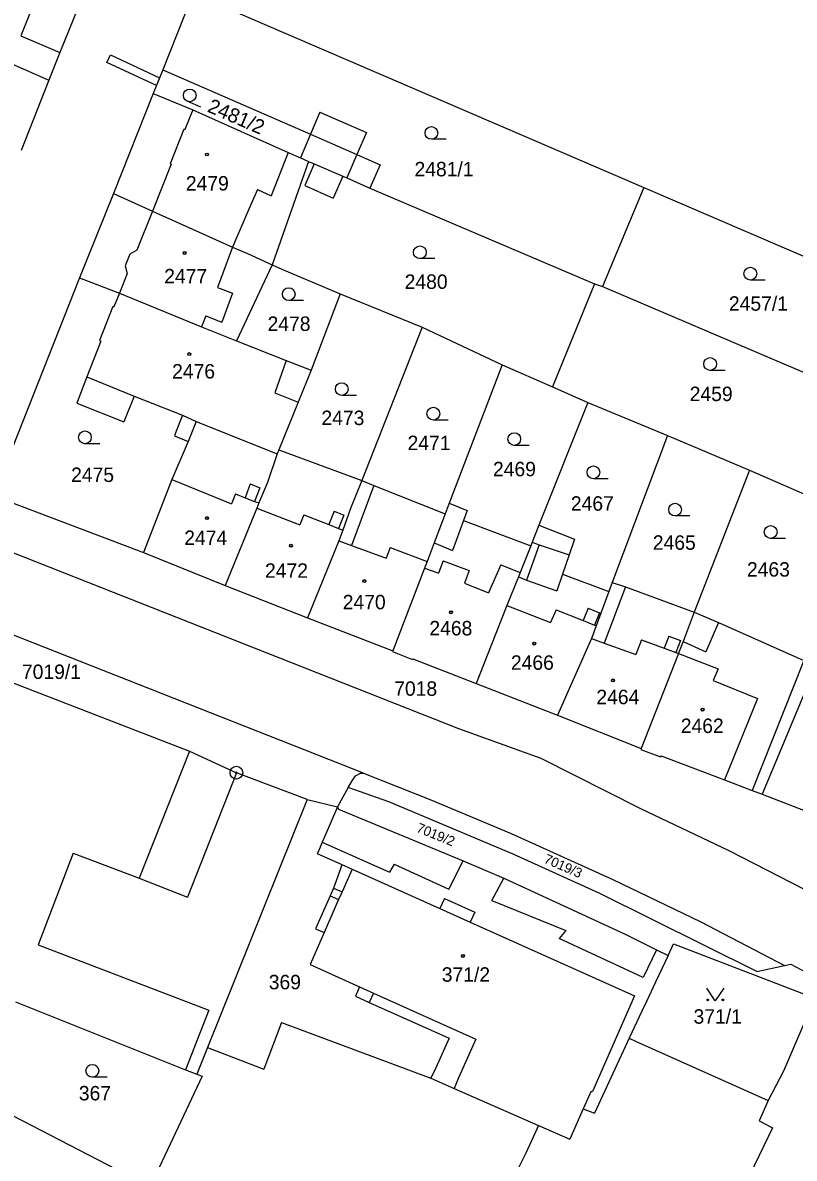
# Model space of a CAD drawing. Extents: x -593183 to -588034, y -1130415 to -1124994.
# Drawn here: x -590976.1 to -590885.3, y -1128456.2 to -1128322.5 of the extents above; entities that cross this region are included whole.
import ezdxf

# ---------------------------------------------------------------- set-up
doc = ezdxf.new("R2010")
doc.units = 0
for name, color, linetype in [('Vrstva 1', 7, 'Continuous'), ('Vrstva 18', 7, 'Continuous'), ('Vrstva 19', 7, 'Continuous'), ('Vrstva 24', 7, 'Continuous'), ('Vrstva 25', 7, 'Continuous'), ('Vrstva 27', 7, 'Continuous'), ('Vrstva 4', 7, 'Continuous')]:
    doc.layers.add(name, color=color, linetype=linetype)

msp = doc.modelspace()

# ---------------------------------------------------------------- linework, layer by layer
at = {"layer": 'Vrstva 1'}
for p, q in [((-590967.27, -1128314.98), (-590971.75, -1128326.04)), ((-590997.88, -1128318.46), (-590973.02, -1128329.29)), ((-590956.04, -1128319.1), (-590959.62, -1128328.08)), ((-590956.04, -1128319.1), (-590902.96, -1128341.96)), ((-590976.33, -1128324.1), (-590971.75, -1128326.04)), ((-590971.75, -1128326.04), (-590973.02, -1128329.29)), ((-590973.02, -1128329.29), (-590976.28, -1128337.59)), ((-590959.62, -1128328.08), (-590960.73, -1128330.86)), ((-590959.62, -1128328.08), (-590942.24, -1128335.68)), ((-590960.73, -1128330.86), (-590965.43, -1128342.65)), ((-590960.73, -1128330.86), (-590956.08, -1128332.82)), ((-590956.08, -1128332.82), (-590944.85, -1128337.81)), ((-590942.24, -1128335.68), (-590936.77, -1128338.07)), ((-590944.85, -1128337.81), (-590943.42, -1128338.44)), ((-590943.42, -1128338.44), (-590942.45, -1128338.88)), ((-590936.77, -1128338.07), (-590934.01, -1128339.28)), ((-590942.45, -1128338.88), (-590946.73, -1128351.04)), ((-590941.79, -1128339.15), (-590942.91, -1128341.72)), ((-590942.45, -1128338.88), (-590941.79, -1128339.15)), ((-590934.01, -1128339.28), (-590935.22, -1128342.03)), ((-590938.43, -1128340.62), (-590939.55, -1128343.18)), ((-590938.43, -1128340.62), (-590937.96, -1128340.82)), ((-590937.96, -1128340.82), (-590935.22, -1128342.03)), ((-590965.43, -1128342.65), (-590969.41, -1128352.56)), ((-590965.43, -1128342.65), (-590960.83, -1128344.72)), ((-590942.91, -1128341.72), (-590939.55, -1128343.18)), ((-590935.22, -1128342.03), (-590908.78, -1128353.3)), ((-590902.96, -1128341.96), (-590907.86, -1128353.59)), ((-590902.96, -1128341.96), (-590876.07, -1128353.5)), ((-590960.83, -1128344.72), (-590951.4, -1128348.95)), ((-590951.4, -1128348.95), (-590949.66, -1128349.73)), ((-590949.66, -1128349.73), (-590946.73, -1128351.04)), ((-590946.73, -1128351.04), (-590950.92, -1128359.99)), ((-590946.73, -1128351.04), (-590945.61, -1128351.54)), ((-590945.61, -1128351.54), (-590938.73, -1128354.48)), ((-590969.41, -1128352.56), (-590979.57, -1128378.22)), ((-590969.41, -1128352.56), (-590964.73, -1128354.38)), ((-590908.78, -1128353.3), (-590913.75, -1128365.42)), ((-590908.78, -1128353.3), (-590907.86, -1128353.59)), ((-590964.73, -1128354.38), (-590965.38, -1128356)), ((-590964.73, -1128354.38), (-590955.06, -1128358.35)), ((-590938.73, -1128354.48), (-590942.14, -1128363.46)), ((-590938.73, -1128354.48), (-590929.09, -1128358.4)), ((-590907.86, -1128353.59), (-590874.59, -1128367.8)), ((-590965.49, -1128355.95), (-590967.06, -1128359.96)), ((-590965.49, -1128355.95), (-590965.38, -1128356)), ((-590955.06, -1128358.35), (-590950.92, -1128359.99)), ((-590929.09, -1128358.4), (-590936.18, -1128376.44)), ((-590929.09, -1128358.4), (-590919.67, -1128362.83)), ((-590966.92, -1128360.05), (-590968.56, -1128364.25)), ((-590967.06, -1128359.96), (-590966.92, -1128360.05)), ((-590950.92, -1128359.99), (-590945.09, -1128362.29)), ((-590945.09, -1128362.29), (-590942.14, -1128363.46)), ((-590942.14, -1128363.46), (-590943.66, -1128367.21)), ((-590919.67, -1128362.83), (-590925.88, -1128379.11)), ((-590919.67, -1128362.83), (-590913.75, -1128365.42)), ((-590968.56, -1128364.25), (-590969.74, -1128367.32)), ((-590913.75, -1128365.42), (-590909.56, -1128367.25)), ((-590963, -1128366.49), (-590964.22, -1128369.53)), ((-590963, -1128366.49), (-590957.29, -1128368.75)), ((-590969.74, -1128367.32), (-590964.22, -1128369.53)), ((-590943.66, -1128367.21), (-590945.95, -1128372.84)), ((-590909.56, -1128367.25), (-590915.33, -1128381.7)), ((-590909.56, -1128367.25), (-590900.21, -1128371.12)), ((-590957.29, -1128368.75), (-590958.03, -1128370.61)), ((-590958.03, -1128370.61), (-590958.25, -1128371.17)), ((-590955.69, -1128369.5), (-590956.63, -1128371.83)), ((-590955.69, -1128369.5), (-590946.14, -1128373.31)), ((-590956.63, -1128371.83), (-590958.55, -1128376.32)), ((-590958.25, -1128371.17), (-590956.63, -1128371.83)), ((-590900.21, -1128371.12), (-590906.7, -1128388.46)), ((-590900.21, -1128371.12), (-590890.55, -1128375.2)), ((-590946.14, -1128373.31), (-590947.29, -1128376.67)), ((-590945.95, -1128372.84), (-590946.14, -1128373.31)), ((-590945.95, -1128372.84), (-590936.18, -1128376.44)), ((-590890.55, -1128375.2), (-590897.06, -1128391.93)), ((-590890.55, -1128375.2), (-590879.36, -1128380.11)), ((-590958.55, -1128376.32), (-590961.9, -1128384.92)), ((-590947.29, -1128376.67), (-590948.32, -1128379.08)), ((-590936.18, -1128376.44), (-590937.53, -1128379.72)), ((-590936.18, -1128376.44), (-590934.77, -1128377.01)), ((-590934.77, -1128377.01), (-590926.36, -1128380.37)), ((-590979.57, -1128378.22), (-590961.9, -1128384.92)), ((-590948.56, -1128379.69), (-590952.28, -1128388.79)), ((-590948.32, -1128379.08), (-590948.56, -1128379.69)), ((-590937.53, -1128379.72), (-590938.43, -1128382.28)), ((-590925.88, -1128379.11), (-590926.36, -1128380.37)), ((-590925.88, -1128379.11), (-590923.79, -1128379.97)), ((-590923.79, -1128379.97), (-590924.21, -1128381.14)), ((-590926.36, -1128380.37), (-590927.65, -1128383.77)), ((-590924.21, -1128381.14), (-590916.29, -1128384.11)), ((-590938.43, -1128382.28), (-590938.88, -1128383.52)), ((-590915.33, -1128381.7), (-590916.13, -1128383.71)), ((-590915.33, -1128381.7), (-590911.16, -1128383.35)), ((-590981.84, -1128383.12), (-590924.79, -1128405.63)), ((-590938.88, -1128383.52), (-590942.57, -1128392.59)), ((-590927.65, -1128383.77), (-590928.5, -1128385.98)), ((-590916.29, -1128384.11), (-590917.55, -1128387.26)), ((-590916.13, -1128383.71), (-590916.29, -1128384.11)), ((-590911.16, -1128383.35), (-590911.78, -1128385.19)), ((-590961.9, -1128384.92), (-590952.28, -1128388.79)), ((-590911.78, -1128385.19), (-590912.54, -1128387.46)), ((-590928.79, -1128386.74), (-590932.55, -1128396.49)), ((-590928.5, -1128385.98), (-590928.79, -1128386.74)), ((-590917.75, -1128387.77), (-590919.1, -1128391.15)), ((-590917.55, -1128387.26), (-590917.75, -1128387.77)), ((-590912.54, -1128387.46), (-590907.09, -1128389.52)), ((-590952.28, -1128388.79), (-590942.57, -1128392.59)), ((-590906.7, -1128388.46), (-590907.09, -1128389.52)), ((-590906.7, -1128388.46), (-590905.12, -1128388.96)), ((-590905.12, -1128388.96), (-590897.06, -1128391.93)), ((-590907.09, -1128389.52), (-590908.6, -1128393.54)), ((-590936, -1128410.88), (-590985.12, -1128391.53)), ((-590919.1, -1128391.15), (-590922.73, -1128400.35)), ((-590897.06, -1128391.93), (-590898.35, -1128395.37)), ((-590897.06, -1128391.93), (-590894.18, -1128393.17)), ((-590942.57, -1128392.59), (-590932.55, -1128396.49)), ((-590894.18, -1128393.17), (-590884.15, -1128397.61)), ((-590908.6, -1128393.54), (-590909.16, -1128395.04)), ((-590909.16, -1128395.04), (-590913.14, -1128404.05)), ((-590898.35, -1128395.37), (-590898.8, -1128396.57)), ((-590986.77, -1128396.58), (-590956.46, -1128408.29)), ((-590932.55, -1128396.49), (-590932.58, -1128396.58)), ((-590932.58, -1128396.58), (-590930.2, -1128397.5)), ((-590930.17, -1128397.41), (-590930.2, -1128397.5)), ((-590930.17, -1128397.41), (-590922.73, -1128400.35)), ((-590898.89, -1128396.81), (-590903.29, -1128407.98)), ((-590898.8, -1128396.57), (-590898.89, -1128396.81)), ((-590884.15, -1128397.61), (-590890.22, -1128412.91)), ((-590922.73, -1128400.35), (-590913.14, -1128404.05)), ((-590913.14, -1128404.05), (-590903.29, -1128407.98)), ((-590924.79, -1128405.63), (-590915.12, -1128409.14)), ((-590903.29, -1128407.98), (-590903.34, -1128408.12)), ((-590903.34, -1128408.12), (-590901, -1128408.98)), ((-590956.46, -1128408.29), (-590950.95, -1128410.83)), ((-590915.12, -1128409.14), (-590903.37, -1128415.04)), ((-590900.95, -1128408.85), (-590901, -1128408.98)), ((-590900.95, -1128408.85), (-590893.48, -1128411.68)), ((-590942.63, -1128413.99), (-590950.95, -1128410.83)), ((-590936.91, -1128411.22), (-590936.34, -1128410.87)), ((-590936.34, -1128410.87), (-590936, -1128410.88)), ((-590937.77, -1128412.58), (-590937.32, -1128411.8)), ((-590937.32, -1128411.8), (-590936.91, -1128411.22)), ((-590936, -1128410.88), (-590928.06, -1128414.01)), ((-590893.48, -1128411.68), (-590890.22, -1128412.91)), ((-590937.77, -1128412.58), (-590939.03, -1128414.87)), ((-590933.01, -1128414.28), (-590937.77, -1128412.58)), ((-590890.22, -1128412.91), (-590889.05, -1128413.37)), ((-590889.05, -1128413.37), (-590878.67, -1128417.38)), ((-590942.63, -1128413.99), (-590954.34, -1128443.17)), ((-590942.63, -1128413.99), (-590939.03, -1128414.87)), ((-590939.03, -1128414.87), (-590938.93, -1128415.11)), ((-590918.36, -1128420.42), (-590933.01, -1128414.28)), ((-590928.06, -1128414.01), (-590918.58, -1128418.01)), ((-590938.93, -1128415.11), (-590924.24, -1128421.21)), ((-590903.37, -1128415.04), (-590892.98, -1128419.98)), ((-590918.58, -1128418.01), (-590906.64, -1128423.42)), ((-590892.98, -1128419.98), (-590882.64, -1128425.28)), ((-590924.24, -1128421.21), (-590919.48, -1128423.24)), ((-590908.15, -1128425.06), (-590918.36, -1128420.42)), ((-590938.71, -1128422.14), (-590939.51, -1128424.41)), ((-590938.53, -1128421.64), (-590938.71, -1128422.14)), ((-590938.53, -1128421.64), (-590937.33, -1128422.18)), ((-590937.33, -1128422.18), (-590926.98, -1128426.82)), ((-590919.48, -1128423.24), (-590905.24, -1128429.79)), ((-590906.64, -1128423.42), (-590896.25, -1128428.38)), ((-590939.92, -1128425.32), (-590941.62, -1128429.21)), ((-590939.51, -1128424.41), (-590939.92, -1128425.32)), ((-590889.67, -1128434.25), (-590908.15, -1128425.06)), ((-590926.46, -1128425.64), (-590926.98, -1128426.82)), ((-590926.46, -1128425.64), (-590922.87, -1128427.25)), ((-590922.87, -1128427.25), (-590923.41, -1128428.43)), ((-590941.62, -1128429.21), (-590940.62, -1128429.65)), ((-590923.41, -1128428.43), (-590904.07, -1128437.12)), ((-590896.25, -1128428.38), (-590886.42, -1128433.52)), ((-590940.62, -1128429.65), (-590942.28, -1128433.41)), ((-590905.24, -1128429.79), (-590901.48, -1128431.69)), ((-590901.48, -1128431.69), (-590900.12, -1128432.37)), ((-590900.12, -1128432.37), (-590899.47, -1128430.99)), ((-590899.47, -1128430.99), (-590882.85, -1128437.39)), ((-590942.28, -1128433.41), (-590936.44, -1128436.03)), ((-590900.12, -1128432.37), (-590901.59, -1128435.49)), ((-590889.67, -1128434.25), (-590886.42, -1128433.52)), ((-590886.42, -1128433.52), (-590885.66, -1128433.38)), ((-590885.66, -1128433.38), (-590883.91, -1128434.32)), ((-590936.44, -1128436.03), (-590936.93, -1128437.13)), ((-590901.59, -1128435.49), (-590902.67, -1128437.76)), ((-590936.93, -1128437.13), (-590935.3, -1128437.87)), ((-590904.07, -1128437.12), (-590909.03, -1128448.37)), ((-590882.85, -1128437.39), (-590886.54, -1128445.95)), ((-590976.96, -1128437.82), (-590956.93, -1128445.83)), ((-590935.3, -1128437.87), (-590925.9, -1128442.1)), ((-590903.2, -1128438.89), (-590904.69, -1128442.1)), ((-590902.67, -1128437.76), (-590903.2, -1128438.89)), ((-590945.63, -1128440.24), (-590947.73, -1128445.73)), ((-590945.63, -1128440.24), (-590928.04, -1128446.8)), ((-590925.9, -1128442.1), (-590927.46, -1128445.56)), ((-590904.69, -1128442.1), (-590908.79, -1128450.92)), ((-590904.69, -1128442.1), (-590903.89, -1128442.46)), ((-590903.89, -1128442.46), (-590888.34, -1128449.44)), ((-590954.34, -1128443.17), (-590955.6, -1128446.31)), ((-590954.34, -1128443.17), (-590947.73, -1128445.73)), ((-590927.46, -1128445.56), (-590928.04, -1128446.8)), ((-590954.96, -1128446.57), (-590961.11, -1128459.56)), ((-590956.93, -1128445.83), (-590955.6, -1128446.31)), ((-590955.6, -1128446.31), (-590954.96, -1128446.57)), ((-590928.04, -1128446.8), (-590925.3, -1128448.01)), ((-590886.54, -1128445.95), (-590888.34, -1128449.44)), ((-590925.3, -1128448.01), (-590915.37, -1128452.35)), ((-590909.17, -1128448.31), (-590910.11, -1128450.39)), ((-590909.17, -1128448.31), (-590909.03, -1128448.37)), ((-590888.34, -1128449.44), (-590889.42, -1128451.81)), ((-590910.11, -1128450.39), (-590911.71, -1128453.96)), ((-590910.11, -1128450.39), (-590908.79, -1128450.92)), ((-590977.29, -1128451.18), (-590961.11, -1128459.56)), ((-590889.42, -1128451.81), (-590887.82, -1128452.65)), ((-590915.37, -1128452.35), (-590916.87, -1128455.64)), ((-590915.37, -1128452.35), (-590911.71, -1128453.96)), ((-590887.82, -1128452.65), (-590891.98, -1128461.2)), ((-590916.87, -1128455.64), (-590919.4, -1128460.67))]:
    msp.add_line(p, q, dxfattribs=at)
at = {"layer": 'Vrstva 24'}
for radius in [0.75, 0.0903]:
    msp.add_circle((-590950.95, -1128410.83), radius, dxfattribs=at)
at = {"layer": 'Vrstva 25'}
for p, q in [((-590955.13, -1128332.49), (-590956.74, -1128331.79)), ((-590926.24, -1128336.27), (-590927.99, -1128336.27)), ((-590927.6, -1128350.32), (-590929.35, -1128350.32)), ((-590888.69, -1128352.84), (-590890.44, -1128352.84)), ((-590943.04, -1128355.25), (-590944.79, -1128355.25)), ((-590893.42, -1128363.47), (-590895.17, -1128363.47)), ((-590936.79, -1128366.42), (-590938.54, -1128366.42)), ((-590926.01, -1128369.32), (-590927.76, -1128369.32)), ((-590967.03, -1128372.1), (-590968.78, -1128372.1)), ((-590916.49, -1128372.31), (-590918.24, -1128372.31)), ((-590907.16, -1128376.22), (-590908.91, -1128376.22)), ((-590897.55, -1128380.61), (-590899.3, -1128380.61)), ((-590886.3, -1128383.25), (-590888.05, -1128383.25)), ((-590966.16, -1128446.68), (-590967.91, -1128446.68))]:
    msp.add_line(p, q, dxfattribs=at)
msp.add_lwpolyline([(-590893.57, -1128436.18), (-590894.57, -1128437.68), (-590895.57, -1128436.18)], dxfattribs=at)
for centre, radius in [((-590956.44, -1128331.1), 0.75), ((-590927.99, -1128335.52), 0.75), ((-590954.42, -1128338.06), 0.175), ((-590954.42, -1128338.06), 0.15), ((-590929.35, -1128349.57), 0.75), ((-590957.05, -1128349.65), 0.175), ((-590957.05, -1128349.65), 0.15), ((-590890.44, -1128352.09), 0.75), ((-590944.79, -1128354.5), 0.75), ((-590956.5, -1128361.56), 0.175), ((-590956.5, -1128361.56), 0.15), ((-590895.17, -1128362.72), 0.75), ((-590938.54, -1128365.67), 0.75), ((-590927.76, -1128368.57), 0.75), ((-590968.78, -1128371.35), 0.75), ((-590918.24, -1128371.56), 0.75), ((-590908.91, -1128375.47), 0.75), ((-590899.3, -1128379.86), 0.75), ((-590954.42, -1128380.86), 0.175), ((-590954.42, -1128380.86), 0.15), ((-590888.05, -1128382.5), 0.75), ((-590944.53, -1128384.11), 0.175), ((-590944.53, -1128384.11), 0.15), ((-590935.88, -1128388.28), 0.175), ((-590935.88, -1128388.28), 0.15), ((-590925.69, -1128391.95), 0.175), ((-590925.69, -1128391.95), 0.15), ((-590915.88, -1128395.64), 0.175), ((-590915.88, -1128395.64), 0.15), ((-590906.62, -1128399.97), 0.175), ((-590906.62, -1128399.97), 0.15), ((-590896.06, -1128403.41), 0.175), ((-590896.06, -1128403.41), 0.15), ((-590924.28, -1128432.41), 0.175), ((-590924.28, -1128432.41), 0.15), ((-590895.47, -1128437.58), 0.1), ((-590893.67, -1128437.58), 0.1), ((-590967.91, -1128445.93), 0.75)]:
    msp.add_circle(centre, radius, dxfattribs=at)
at = {"layer": 'Vrstva 27'}
for p, q in [((-590966.19, -1128327.22), (-590965.78, -1128326.34)), ((-590965.78, -1128326.34), (-590960, -1128329.03)), ((-590960.36, -1128329.94), (-590966.19, -1128327.22)), ((-590960, -1128329.03), (-590960.36, -1128329.94))]:
    msp.add_line(p, q, dxfattribs=at)
at = {"layer": 'Vrstva 4'}
for p, q in [((-590971.82, -1128312.87), (-590976.33, -1128324.1)), ((-590956.08, -1128332.82), (-590957.01, -1128335.13)), ((-590941.12, -1128333.06), (-590942.24, -1128335.68)), ((-590941.12, -1128333.06), (-590935.64, -1128335.46)), ((-590957.15, -1128335.07), (-590958.74, -1128339.15)), ((-590957.15, -1128335.07), (-590957.01, -1128335.13)), ((-590942.24, -1128335.68), (-590943.42, -1128338.44)), ((-590935.64, -1128335.46), (-590936.77, -1128338.07)), ((-590944.85, -1128337.81), (-590946.86, -1128342.91)), ((-590936.77, -1128338.07), (-590937.96, -1128340.82)), ((-590958.62, -1128339.2), (-590960.83, -1128344.72)), ((-590958.74, -1128339.15), (-590958.62, -1128339.2)), ((-590941.79, -1128339.15), (-590938.43, -1128340.62)), ((-590948.47, -1128342.16), (-590949.47, -1128344.48)), ((-590948.47, -1128342.16), (-590946.86, -1128342.91)), ((-590960.83, -1128344.72), (-590962.69, -1128349.34)), ((-590949.47, -1128344.48), (-590951.4, -1128348.95)), ((-590962.69, -1128349.34), (-590963.48, -1128349.81)), ((-590951.4, -1128348.95), (-590953.19, -1128353.7)), ((-590963.48, -1128349.81), (-590964.03, -1128351.16)), ((-590964.03, -1128351.16), (-590963.81, -1128352.08)), ((-590963.81, -1128352.08), (-590964.73, -1128354.38)), ((-590953.19, -1128353.7), (-590951.4, -1128354.38)), ((-590951.4, -1128354.38), (-590952.68, -1128357.78)), ((-590954.54, -1128357.05), (-590955.06, -1128358.35)), ((-590954.54, -1128357.05), (-590952.68, -1128357.78)), ((-590945.09, -1128362.29), (-590946.44, -1128366.11)), ((-590968.56, -1128364.25), (-590963, -1128366.49)), ((-590946.44, -1128366.11), (-590943.66, -1128367.21)), ((-590957.29, -1128368.75), (-590955.69, -1128369.5)), ((-590958.55, -1128376.32), (-590951.52, -1128379.19)), ((-590949.31, -1128376.84), (-590949.93, -1128378.46)), ((-590949.31, -1128376.84), (-590948.19, -1128377.28)), ((-590948.19, -1128377.28), (-590948.81, -1128378.89)), ((-590934.77, -1128377.01), (-590937.39, -1128384.07)), ((-590951.07, -1128378.02), (-590951.52, -1128379.19)), ((-590951.07, -1128378.02), (-590949.93, -1128378.46)), ((-590949.93, -1128378.46), (-590948.81, -1128378.89)), ((-590948.81, -1128378.89), (-590948.32, -1128379.08)), ((-590948.56, -1128379.69), (-590943.48, -1128381.65)), ((-590939.45, -1128380.04), (-590940.07, -1128381.62)), ((-590939.45, -1128380.04), (-590938.29, -1128380.5)), ((-590943.02, -1128380.46), (-590943.48, -1128381.65)), ((-590943.02, -1128380.46), (-590940.07, -1128381.62)), ((-590938.29, -1128380.5), (-590938.91, -1128382.08)), ((-590924.21, -1128381.14), (-590925.52, -1128384.67)), ((-590940.07, -1128381.62), (-590938.91, -1128382.08)), ((-590938.91, -1128382.08), (-590938.43, -1128382.28)), ((-590938.88, -1128383.52), (-590937.39, -1128384.07)), ((-590937.39, -1128384.07), (-590933.3, -1128385.56)), ((-590927.65, -1128383.77), (-590925.52, -1128384.67)), ((-590915.3, -1128384), (-590916.79, -1128388.15)), ((-590916.13, -1128383.71), (-590915.3, -1128384)), ((-590915.3, -1128384), (-590911.78, -1128385.19)), ((-590932.85, -1128384.32), (-590933.3, -1128385.56)), ((-590932.85, -1128384.32), (-590928.5, -1128385.98)), ((-590928.79, -1128386.74), (-590927.24, -1128387.31)), ((-590926.6, -1128385.88), (-590927.14, -1128387.35)), ((-590926.6, -1128385.88), (-590923.56, -1128387.05)), ((-590919.8, -1128386.36), (-590921.26, -1128389.65)), ((-590919.8, -1128386.36), (-590917.55, -1128387.26)), ((-590927.24, -1128387.31), (-590927.14, -1128387.35)), ((-590923.56, -1128387.05), (-590924.08, -1128388.54)), ((-590917.75, -1128387.77), (-590916.79, -1128388.15)), ((-590912.54, -1128387.46), (-590913.21, -1128389.44)), ((-590924.08, -1128388.54), (-590921.26, -1128389.65)), ((-590916.79, -1128388.15), (-590913.21, -1128389.44)), ((-590905.12, -1128388.96), (-590907.65, -1128395.58)), ((-590919.1, -1128391.15), (-590913.96, -1128393.15)), ((-590913.3, -1128391.65), (-590913.96, -1128393.15)), ((-590913.3, -1128391.65), (-590910.11, -1128392.93)), ((-590909.52, -1128391.48), (-590910.11, -1128392.93)), ((-590909.52, -1128391.48), (-590908.21, -1128392.01)), ((-590908.21, -1128392.01), (-590908.79, -1128393.46)), ((-590910.11, -1128392.93), (-590908.79, -1128393.46)), ((-590908.79, -1128393.46), (-590908.6, -1128393.54)), ((-590894.18, -1128393.17), (-590895.69, -1128396.59)), ((-590900.05, -1128394.77), (-590900.58, -1128396.18)), ((-590900.05, -1128394.77), (-590898.67, -1128395.29)), ((-590909.16, -1128395.04), (-590907.65, -1128395.58)), ((-590907.65, -1128395.58), (-590903.92, -1128396.92)), ((-590903.25, -1128395.18), (-590903.92, -1128396.92)), ((-590903.25, -1128395.18), (-590900.58, -1128396.18)), ((-590898.67, -1128395.29), (-590899.2, -1128396.7)), ((-590898.35, -1128395.37), (-590895.69, -1128396.59)), ((-590900.58, -1128396.18), (-590899.2, -1128396.7)), ((-590899.2, -1128396.7), (-590898.89, -1128396.81)), ((-590898.89, -1128396.81), (-590894.22, -1128398.59)), ((-590894.22, -1128398.59), (-590894.83, -1128399.97)), ((-590894.83, -1128399.97), (-590889.59, -1128402.08)), ((-590883.34, -1128399.73), (-590889.05, -1128413.37)), ((-590889.59, -1128402.08), (-590893.48, -1128411.68)), ((-590956.46, -1128408.29), (-590962.4, -1128423.25)), ((-590950.95, -1128410.83), (-590956.69, -1128425.5)), ((-590939.03, -1128414.87), (-590940.65, -1128418.57)), ((-590940.65, -1128418.57), (-590940.84, -1128419.02)), ((-590941.26, -1128419.99), (-590941.42, -1128420.35)), ((-590940.84, -1128419.02), (-590941.26, -1128419.99)), ((-590940.84, -1128419.02), (-590932.92, -1128422.54)), ((-590970.17, -1128420.3), (-590974.3, -1128431.08)), ((-590970.17, -1128420.3), (-590962.4, -1128423.25)), ((-590941.42, -1128420.35), (-590938.53, -1128421.64)), ((-590925.92, -1128424.54), (-590924.24, -1128421.21)), ((-590937.33, -1128422.18), (-590938.5, -1128424.85)), ((-590932.39, -1128421.6), (-590932.92, -1128422.54)), ((-590932.39, -1128421.6), (-590925.92, -1128424.54)), ((-590962.4, -1128423.25), (-590956.69, -1128425.5)), ((-590920.88, -1128425.86), (-590919.48, -1128423.24)), ((-590939.92, -1128425.32), (-590938.91, -1128425.76)), ((-590939.51, -1128424.41), (-590938.5, -1128424.85)), ((-590938.5, -1128424.85), (-590938.91, -1128425.76)), ((-590938.91, -1128425.76), (-590940.62, -1128429.65)), ((-590926.98, -1128426.82), (-590923.41, -1128428.43)), ((-590920.88, -1128425.86), (-590912.17, -1128429.42)), ((-590912.17, -1128429.42), (-590912.93, -1128430.35)), ((-590903.04, -1128434.94), (-590912.93, -1128430.35)), ((-590974.3, -1128431.08), (-590954.2, -1128438.79)), ((-590901.48, -1128431.69), (-590903.04, -1128434.94)), ((-590936.44, -1128436.03), (-590934.8, -1128436.77)), ((-590934.8, -1128436.77), (-590935.3, -1128437.87)), ((-590934.8, -1128436.77), (-590922.75, -1128442.2)), ((-590954.2, -1128438.79), (-590956.93, -1128445.83)), ((-590922.75, -1128442.2), (-590924.79, -1128446.76)), ((-590924.79, -1128446.76), (-590925.3, -1128448.01))]:
    msp.add_line(p, q, dxfattribs=at)

# ---------------------------------------------------------------- texts
at = {"layer": 'Vrstva 18'}
for s, height, rotation, p in [('2481/2', 1.7, 336.5159, (-590954.48, -1128332.98)), ('7019/2', 1.14, 337.8056, (-590929.84, -1128417.76)), ('7019/3', 1.14, 336.4428, (-590914.83, -1128421.4))]:
    msp.add_text(s, height=height, rotation=rotation, dxfattribs=at).set_placement(p)
for s, p in [('2481/1', (-590929.98, -1128340.63)), ('2480', (-590931.14, -1128353.88)), ('2457/1', (-590892.96, -1128356.45)), ('2478', (-590947.28, -1128358.83)), ('2459', (-590897.58, -1128367.09)), ('2473', (-590940.94, -1128369.91)), ('2471', (-590930.8, -1128372.86)), ('2469', (-590920.74, -1128375.94)), ('2475', (-590970.41, -1128376.61)), ('2467', (-590911.57, -1128379.99)), ('2465', (-590901.92, -1128384.59)), ('2463', (-590890.84, -1128387.75)), ('7019/1', (-590976.2, -1128399.8)), ('7018', (-590932.37, -1128401.78)), ('369', (-590947.14, -1128436.33)), ('371/1', (-590897.13, -1128440.38)), ('367', (-590969.5, -1128449.41))]:
    msp.add_text(s, height=1.7, dxfattribs=at).set_placement(p)
at = {"layer": 'Vrstva 19'}
for s, p in [('2479', (-590956.9, -1128342.3)), ('2477', (-590959.45, -1128353.23)), ('2476', (-590958.52, -1128364.43)), ('2474', (-590957.09, -1128384.03)), ('2472', (-590947.58, -1128387.89)), ('2470', (-590938.43, -1128391.6)), ('2468', (-590928.23, -1128394.67)), ('2466', (-590918.63, -1128398.72)), ('2464', (-590908.57, -1128402.77)), ('2462', (-590898.63, -1128406.16)), ('371/2', (-590926.77, -1128435.44))]:
    msp.add_text(s, height=1.7, dxfattribs=at).set_placement(p)

doc.saveas('drawing.dxf')
